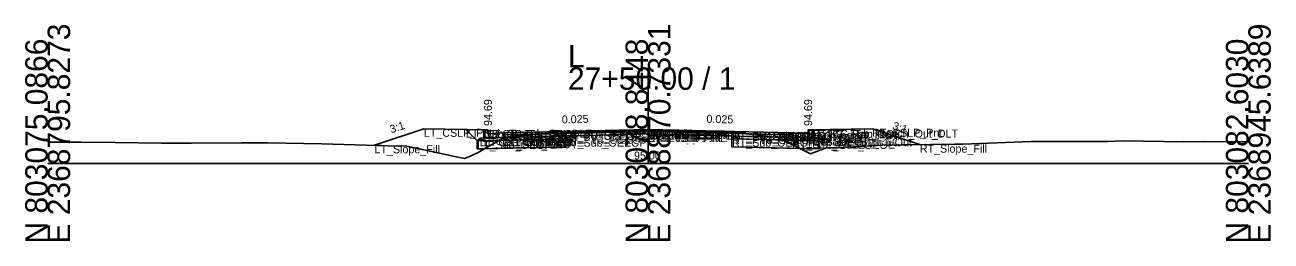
# Model space of a CAD drawing. Extents: x -26 to 8153, y -10 to 9520.
# Drawn here: x 1997.2 to 2152.8, y -9.7 to 17.3 of the extents above; entities that cross this region are included whole.
import ezdxf

# ---------------------------------------------------------------- set-up
doc = ezdxf.new("R2010")
doc.units = 0
for name, color, linetype in [('Exist CMT Pavement', 7, 'Continuous'), ('Exist Cross Section Cell', 7, 'Continuous'), ('Exist XS Center Line Elevation Label', 7, 'Continuous'), ('Exist XS Ground Line', 7, 'Continuous'), ('Prop CMT Conc Surface', 7, 'Continuous'), ('Prop CMT Concrete Structures', 7, 'Continuous'), ('Prop CMT Pvmt Course 1', 7, 'Continuous'), ('Prop CMT Pvmt Course 1 CG', 7, 'Continuous'), ('Prop CMT Pvmt Course 1 Wedge', 7, 'Continuous'), ('Prop CMT Pvmt Course 2', 7, 'Continuous'), ('Prop CMT Pvmt Course 2 Wedge', 7, 'Continuous'), ('Prop CMT Pvmt Course 3', 7, 'Continuous'), ('Prop CMT Pvmt Course 3 Wedge', 7, 'Continuous'), ('Prop CMT Pvmt Surface', 7, 'Continuous'), ('Prop CMT Pvmt Wedge Surface 1', 7, 'Continuous'), ('Prop CMT Pvmt Wedge Surface 2', 7, 'Continuous'), ('Prop CMT Pvmt Wedge Surface 3', 7, 'Continuous'), ('Prop CMT Shallow Undercut', 7, 'Continuous'), ('Prop CMT Shallow Undercut Boundary', 7, 'Continuous'), ('Prop CMT Slope Grass', 7, 'Continuous'), ('Prop CMT Subgrade Earthwork', 7, 'Continuous'), ('Prop XS Earthwork Shape', 7, 'Continuous'), ('Prop XS Hydro Elevations', 7, 'Continuous'), ('Prop XS SE Text', 7, 'Continuous'), ('Prop XS Side Slope Text', 7, 'Continuous'), ('Prop XS Subgrade Earthwork', 7, 'Continuous'), ('Scratch_Level_2', 7, 'Continuous'), ('Scratch_Level_6', 7, 'Continuous')]:
    doc.layers.add(name, color=color, linetype=linetype)

msp = doc.modelspace()

# ---------------------------------------------------------------- linework, layer by layer
at = {"layer": 'Exist CMT Pavement'}
for p, q in [((2064.64, 3.96), (2072.66, 3.97)), ((2072.66, 3.97), (2075, 4)), ((2075, 4), (2084.91, 3.92)), ((2084.91, 3.92), (2085.49, 3.92))]:
    msp.add_line(p, q, dxfattribs=at)
at = {"layer": 'Exist Cross Section Cell'}
for p, q in [((2075, 0), (2075, 12.01)), ((2000, 0), (2075, 0)), ((2075, 0), (2150, 0))]:
    msp.add_line(p, q, dxfattribs=at)
at = {"layer": 'Exist XS Ground Line'}
for p, q in [((2053.7, 1.33), (2057.08, 3.29)), ((2057.08, 3.29), (2061.42, 3.66)), ((2061.42, 3.66), (2064.45, 4)), ((2064.45, 4), (2064.64, 3.96)), ((2064.64, 3.96), (2072.66, 3.97)), ((2072.66, 3.97), (2075, 4)), ((2075, 4), (2084.91, 3.92)), ((2084.91, 3.92), (2085.49, 3.92)), ((2085.49, 3.92), (2085.84, 3.88)), ((2085.84, 3.88), (2091.23, 3.26)), ((2091.23, 3.26), (2095.3, 1.23)), ((2000, 2.68), (2004.2, 2.68)), ((2004.2, 2.68), (2008.44, 2.63)), ((2008.44, 2.63), (2014.21, 2.54)), ((2014.21, 2.54), (2017.98, 2.55)), ((2017.98, 2.55), (2024.23, 2.59)), ((2024.23, 2.59), (2027.51, 2.59)), ((2027.51, 2.59), (2034.24, 2.48)), ((2034.24, 2.48), (2042.55, 2.23)), ((2042.55, 2.23), (2044.89, 2.16)), ((2044.89, 2.16), (2051.03, 0.84)), ((2095.3, 1.23), (2097.19, 1.91)), ((2097.19, 1.91), (2098.07, 1.95)), ((2098.07, 1.95), (2098.68, 1.97)), ((2098.68, 1.97), (2104.33, 2.29)), ((2104.33, 2.29), (2113.33, 2.42)), ((2113.33, 2.42), (2114.35, 2.43)), ((2114.35, 2.43), (2122.86, 2.74)), ((2122.86, 2.74), (2124.36, 2.75)), ((2124.36, 2.75), (2132.4, 2.77)), ((2132.4, 2.77), (2134.37, 2.84)), ((2134.37, 2.84), (2141.93, 2.72)), ((2141.93, 2.72), (2144.38, 2.77)), ((2144.38, 2.77), (2150, 2.73)), ((2051.03, 0.84), (2052.08, 0.61)), ((2052.08, 0.61), (2052.62, 0.85)), ((2052.62, 0.85), (2053.7, 1.33))]:
    msp.add_line(p, q, dxfattribs=at)
at = {"layer": 'Prop CMT Conc Surface'}
for points in [[(2055, 3.69), (2055, 4.19), (2054.5, 4.19)], [(2057, 3.82), (2055, 3.69)], [(2093, 3.82), (2095, 3.69)], [(2095, 3.69), (2095, 4.19), (2095.5, 4.19)]]:
    msp.add_lwpolyline(points, dxfattribs=at)
at = {"layer": 'Prop CMT Concrete Structures'}
for points in [[(2057, 3.82), (2055, 3.69), (2055, 4.19), (2054.5, 4.19)], [(2054.5, 4.19), (2054.5, 3.17), (2057, 3.24)], [(2057, 3.24), (2057, 3.82)], [(2093, 3.82), (2095, 3.69), (2095, 4.19), (2095.5, 4.19)], [(2095.5, 4.19), (2095.5, 3.17), (2093, 3.24)], [(2093, 3.24), (2093, 3.82)]]:
    msp.add_lwpolyline(points, dxfattribs=at)
at = {"layer": 'Prop CMT Pvmt Course 1'}
for points in [[(2075, 4.27), (2057, 3.82)], [(2057, 3.82), (2057, 3.57)], [(2057, 3.57), (2064.64, 3.76)], [(2064.64, 3.89), (2075, 4.15)], [(2064.64, 3.76), (2064.64, 3.89)], [(2075, 4.02), (2075, 4.27)], [(2075, 4.27), (2093, 3.82)], [(2075, 4.02), (2075, 4.27)], [(2075, 4.15), (2075, 4.02), (2075, 4.02)], [(2085.49, 3.88), (2075, 4.15)], [(2075, 4.15), (2075, 4.02), (2075, 4.02)], [(2085.49, 3.76), (2085.49, 3.88)], [(2093, 3.57), (2085.49, 3.76)], [(2093, 3.82), (2093, 3.57)]]:
    msp.add_lwpolyline(points, dxfattribs=at)
at = {"layer": 'Prop CMT Pvmt Course 1 CG'}
for points in [[(2057, 3.24), (2054, 3.16), (2053.66, 2.82)], [(2057, 2.91), (2057, 3.24)], [(2093, 3.24), (2096, 3.16), (2096.34, 2.82)], [(2093, 2.91), (2093, 3.24)], [(2053.66, 2.82), (2057, 2.91)], [(2096.34, 2.82), (2093, 2.91)]]:
    msp.add_lwpolyline(points, dxfattribs=at)
at = {"layer": 'Prop CMT Pvmt Course 1 Wedge'}
for points in [[(2075, 4.15), (2064.64, 3.89)], [(2075, 4.15), (2085.49, 3.88)]]:
    msp.add_lwpolyline(points, dxfattribs=at)
at = {"layer": 'Prop CMT Pvmt Course 2'}
for points in [[(2064.64, 3.76), (2057, 3.57)], [(2057, 3.57), (2057, 3.24)], [(2057, 3.24), (2064.64, 3.43)], [(2064.64, 3.43), (2064.64, 3.76)], [(2085.49, 3.43), (2085.49, 3.76)], [(2085.49, 3.76), (2093, 3.57)], [(2093, 3.24), (2085.49, 3.43)], [(2093, 3.57), (2093, 3.24)]]:
    msp.add_lwpolyline(points, dxfattribs=at)
at = {"layer": 'Prop CMT Pvmt Course 2 Wedge'}
for points in [[(2075, 4.02), (2064.64, 3.76)], [(2075, 4.02), (2085.49, 3.76)]]:
    msp.add_lwpolyline(points, dxfattribs=at)
at = {"layer": 'Prop CMT Pvmt Course 3'}
for points in [[(2064.64, 3.43), (2057, 3.24)], [(2057, 3.24), (2057, 2.91)], [(2064.64, 3.1), (2064.64, 3.43)], [(2085.49, 3.43), (2093, 3.24)], [(2085.49, 3.1), (2085.49, 3.43)], [(2093, 3.24), (2093, 2.91)], [(2057, 2.91), (2064.64, 3.1)], [(2093, 2.91), (2085.49, 3.1)]]:
    msp.add_lwpolyline(points, dxfattribs=at)
at = {"layer": 'Prop CMT Pvmt Course 3 Wedge'}
for points in [[(2075, 3.69), (2064.64, 3.43)], [(2075, 3.69), (2085.49, 3.43)]]:
    msp.add_lwpolyline(points, dxfattribs=at)
at = {"layer": 'Prop CMT Pvmt Surface'}
for points in [[(2075, 4.27), (2057, 3.82)], [(2075, 4.27), (2093, 3.82)]]:
    msp.add_lwpolyline(points, dxfattribs=at)
at = {"layer": 'Prop CMT Pvmt Wedge Surface 1'}
for points in [[(2057, 3.57), (2057, 3.82)], [(2064.64, 3.76), (2057, 3.57)], [(2075, 4.15), (2064.64, 3.89)], [(2064.64, 3.89), (2064.64, 3.76)], [(2075, 4.15), (2085.49, 3.88)], [(2085.49, 3.88), (2085.49, 3.76)], [(2085.49, 3.76), (2093, 3.57)], [(2093, 3.57), (2093, 3.82)]]:
    msp.add_lwpolyline(points, dxfattribs=at)
at = {"layer": 'Prop CMT Pvmt Wedge Surface 2'}
for points in [[(2075, 4.02), (2057, 3.57)], [(2057, 3.57), (2057, 3.82)], [(2075, 4.02), (2093, 3.57)], [(2093, 3.57), (2093, 3.82)]]:
    msp.add_lwpolyline(points, dxfattribs=at)
at = {"layer": 'Prop CMT Pvmt Wedge Surface 3'}
for points in [[(2057, 3.24), (2057, 3.82)], [(2075, 3.69), (2057, 3.24)], [(2075, 3.69), (2093, 3.24)], [(2093, 3.24), (2093, 3.82)]]:
    msp.add_lwpolyline(points, dxfattribs=at)
at = {"layer": 'Prop CMT Shallow Undercut'}
for points in [[(2064.64, 3.1), (2064.64, 2.1), (2054.59, 1.85), (2056.39, 2.89)], [(2085.49, 2.1), (2093.99, 1.88), (2091.88, 2.94), (2085.49, 3.1)]]:
    msp.add_lwpolyline(points, close=True, dxfattribs=at)
at = {"layer": 'Prop CMT Shallow Undercut Boundary'}
for p, q in [((2053.66, 2.82), (2064.64, 3.1)), ((2053.66, 2.82), (2053.66, 1.82)), ((2064.64, 2.1), (2053.66, 1.82)), ((2064.64, 3.1), (2064.64, 2.1)), ((2085.49, 3.1), (2085.49, 2.1)), ((2085.49, 3.1), (2096.34, 2.82)), ((2085.49, 2.1), (2096.34, 1.82)), ((2096.34, 2.82), (2096.34, 1.82))]:
    msp.add_line(p, q, dxfattribs=at)
at = {"layer": 'Prop CMT Slope Grass'}
for points in [[(2054.5, 4.19), (2047, 4.34), (2040.83, 2.28)], [(2095.5, 4.19), (2103, 4.34), (2108.95, 2.36)]]:
    msp.add_lwpolyline(points, dxfattribs=at)
at = {"layer": 'Prop CMT Subgrade Earthwork'}
for points in [[(2057, 2.91), (2053.66, 2.82), (2052.25, 4.24)], [(2064.64, 3.1), (2064.65, 3.96)], [(2085.49, 3.1), (2085.48, 3.92)], [(2093, 2.91), (2096.34, 2.82), (2097.75, 4.24)], [(2064.64, 3.1), (2057, 2.91)], [(2085.49, 3.1), (2093, 2.91)]]:
    msp.add_lwpolyline(points, dxfattribs=at)
at = {"layer": 'Prop XS Earthwork Shape'}
for points in [[(2054.59, 1.85), (2053.66, 1.82), (2053.66, 2.82), (2052.25, 4.24), (2047, 4.34), (2040.83, 2.28), (2042.55, 2.23), (2044.89, 2.16), (2051.03, 0.84), (2052.08, 0.61), (2052.62, 0.85), (2053.7, 1.33)], [(2061.42, 3.66), (2064.45, 4), (2064.64, 3.96), (2064.65, 3.96), (2064.64, 3.1), (2057, 2.91), (2056.39, 2.89), (2057.08, 3.29)], [(2085.49, 3.1), (2091.88, 2.94), (2091.23, 3.26), (2085.84, 3.88), (2085.49, 3.92), (2085.48, 3.92)], [(2095.3, 1.23), (2097.19, 1.91), (2098.07, 1.95), (2098.68, 1.97), (2104.33, 2.29), (2108.95, 2.36), (2103, 4.34), (2097.75, 4.24), (2096.34, 2.82), (2096.34, 1.82), (2093.99, 1.88)], [(2054.59, 1.85), (2053.66, 1.82), (2053.66, 2.82), (2056.39, 2.89)], [(2064.64, 2.1), (2054.59, 1.85), (2056.39, 2.89), (2057, 2.91), (2064.64, 3.1)], [(2085.49, 3.1), (2091.88, 2.94), (2093.99, 1.88), (2085.49, 2.1)], [(2093.99, 1.88), (2096.34, 1.82), (2096.34, 2.82), (2093, 2.91), (2091.88, 2.94)]]:
    msp.add_lwpolyline(points, close=True, dxfattribs=at)
at = {"layer": 'Prop XS Subgrade Earthwork'}
for p, q in [((2053.66, 2.82), (2064.64, 3.1)), ((2096.34, 2.82), (2085.49, 3.1))]:
    msp.add_line(p, q, dxfattribs=at)
at = {"layer": 'Scratch_Level_6'}
for points in [[(2064.64, 3.1), (2064.64, 2.1), (2054.59, 1.85), (2056.39, 2.89)], [(2085.49, 2.1), (2093.99, 1.88), (2091.88, 2.94), (2085.49, 3.1)]]:
    msp.add_lwpolyline(points, close=True, dxfattribs=at)

# ---------------------------------------------------------------- texts
at = {"layer": 'Exist Cross Section Cell'}
for s, p in [('E 2368795.8273', (2002.8, -10)), ('E 2368870.7331', (2077.8, -10)), ('E 2368945.6389', (2152.8, -10)), ('N 803075.0866', (2000, -10)), ('N 803078.8448', (2075, -10)), ('N 803082.6030', (2150, -10))]:
    msp.add_text(s, height=2.8, rotation=90, dxfattribs=at).set_placement(p)
for s, p in [('L', (2065, 12.01)), ('27+50.00 / 1', (2065, 9.21))]:
    msp.add_text(s, height=2.8, dxfattribs=at).set_placement(p)
at = {"layer": 'Exist XS Center Line Elevation Label'}
msp.add_text('95.00', height=1, dxfattribs=at).set_placement((2073.25, 0.5))
at = {"layer": 'Prop XS Hydro Elevations'}
for p in [(2055.5, 4.69), (2095.5, 4.69)]:
    msp.add_text('94.69', height=1, rotation=90, dxfattribs=at).set_placement(p)
at = {"layer": 'Prop XS SE Text'}
for rotation, p in [(1.4321, (2064.24, 5)), (358.5679, (2082.29, 5.09))]:
    msp.add_text('0.025', height=1, rotation=rotation, dxfattribs=at).set_placement(p)
at = {"layer": 'Prop XS Side Slope Text'}
for rotation, p in [(18.4349, (2042.93, 3.77)), (341.5651, (2105.46, 4.31))]:
    msp.add_text('3:1', height=1, rotation=rotation, dxfattribs=at).set_placement(p)
at = {"layer": 'Scratch_Level_2'}
for s, p in [('LT_CSLP_Pnt', (2047, 3.34)), ('LT_Sub_Trench_Out_DLT', (2052.25, 3.24)), ('LT_CG1_Shelf_Out', (2054, 2.16)), ('LT_CG_Top_BOC', (2054.5, 3.19)), ('LT_CG_Bot_BOC', (2054.5, 2.17)), ('LT_CG_Top_Face', (2055, 3.19)), ('LT_CG_Top_Gut', (2055, 2.69)), ('LT_PV1_OEOT', (2057, 2.82)), ('LT_PV2_OEOT', (2057, 2.57)), ('LT_PV3_OEOT', (2057, 2.24)), ('LT_CG_Bot_IE', (2057, 2.24)), ('LT_PV_OEEOP_EG', (2064.64, 2.96)), ('LT_PV1_OEEOP', (2064.64, 2.89)), ('LT_PV2_OEEOP', (2064.64, 2.76)), ('LT_PV3_OEEOP', (2064.64, 2.43)), ('LT_Sub_OEEOP', (2064.64, 2.1)), ('LT_PV_Sub_Tie_Out', (2064.65, 2.96)), ('PV1_PGL', (2075, 3.27)), ('RT_PV1_IEEOP', (2075, 3.15)), ('LT_PV1_IEEOP', (2075, 3.15)), ('RT_PV2_IEEOP', (2075, 3.02)), ('LT_PV2_IEEOP', (2075, 3.02)), ('PV2_PGL', (2075, 3.02)), ('RT_PV_IEEOP_EG', (2075, 3)), ('LT_PV_IEEOP_EG', (2075, 3)), ('RT_PV3_IEEOP', (2075, 2.69)), ('LT_PV3_IEEOP', (2075, 2.69)), ('RT_PV_Sub_Tie_Out', (2085.48, 2.92)), ('RT_PV_OEEOP_EG', (2085.49, 2.92)), ('RT_PV1_OEEOP', (2085.49, 2.88)), ('RT_PV2_OEEOP', (2085.49, 2.76)), ('RT_PV3_OEEOP', (2085.49, 2.43)), ('RT_Sub_OEEOP', (2085.49, 2.1)), ('RT_PV1_OEOT', (2093, 2.82)), ('RT_PV2_OEOT', (2093, 2.57)), ('RT_PV3_OEOT', (2093, 2.24)), ('RT_CG_Bot_IE', (2093, 2.24)), ('RT_CG_Top_Face', (2095, 3.19)), ('RT_CG_Top_Gut', (2095, 2.69)), ('RT_CG_Top_BOC', (2095.5, 3.19)), ('RT_CG_Bot_BOC', (2095.5, 2.17)), ('RT_CG1_Shelf_Out', (2096, 2.16)), ('RT_Sub_Trench_Out_DLT', (2097.75, 3.24)), ('RT_CSLP_Pnt', (2103, 3.34)), ('LT_Slope_Fill', (2040.83, 1.28)), ('LT_Sub_OEOP', (2053.66, 1.82)), ('LT_Sub_OEOT', (2057, 1.91)), ('RT_Sub_OEOT', (2093, 1.91)), ('RT_Sub_OEOP', (2096.34, 1.82)), ('RT_Slope_Fill', (2108.95, 1.36))]:
    msp.add_text(s, height=1, dxfattribs=at).set_placement(p)

doc.saveas('drawing.dxf')
